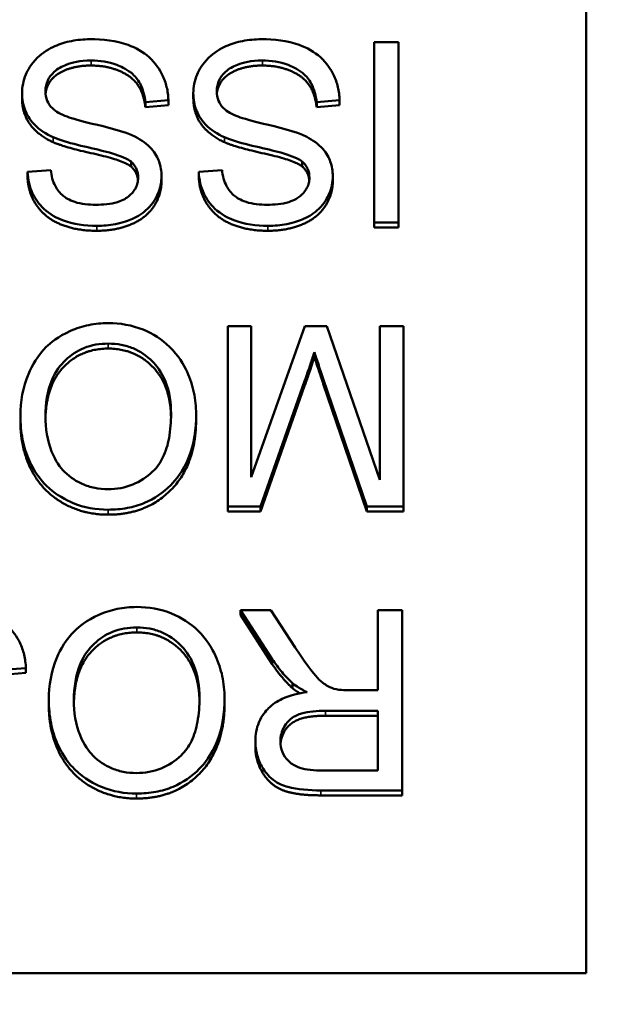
# Model space of a CAD drawing. Header units: inches. Extents: x -32 to 29.2, y -14.4 to 22.6.
# Tile 279 of 285: x 7.661 to 7.888, y 16.468 to 16.843. Entities that reach past the tile are written whole.
import ezdxf

# ---------------------------------------------------------------- set-up
doc = ezdxf.new("R2010")
doc.units = ezdxf.units.IN
doc.header["$MEASUREMENT"] = 0
for name, color, linetype, lineweight in [('Dimension (ANSI)', 7, 'Continuous', 25), ('Visible (ANSI)', 7, 'Continuous', 50), ('Visible Narrow (ANSI)', 7, 'Continuous', 35)]:
    doc.layers.add(name, color=color, linetype=linetype, lineweight=lineweight)
doc.styles.add('Note Text (ANSI)', font='tahoma.ttf')
doc.dimstyles.new('Default (ANSI)', dxfattribs={"dimtxt": 0.188, "dimasz": 0.098425, "dimexe": 0.125, "dimexo": 0.0625, "dimgap": 0.031496, "dimtad": 0, "dimtih": 1, "dimtoh": 1, "dimrnd": 1e-08, "dimzin": 4, "dimdsep": 46, "dimtxsty": 'Note Text (ANSI)', "dimcen": 0.09, "dimdle": 0.393701, "dimclrd": 256, "dimclre": 256, "dimclrt": 256, "dimadec": 0, "dimazin": 1, "dimtfac": 1.276596, "dimtofl": 0, "dimtmove": 0, "dimatfit": 3, "dimfxl": 1, "dimtolj": 1, "dimtzin": 4, "dimlwd": -1, "dimlwe": -1, "dimarcsym": 0})

# ---------------------------------------------------------------- blocks, each defined once
blk = doc.blocks.new('*D10')
at = {"layer": 'Defpoints', "color": 0, "transparency": 16777216}
for p in [(8.6796, 17.71034), (6.96711, 9.42945), (13.57033, 9.42945)]:
    blk.add_point(p, dxfattribs=at)
at = {"layer": 'Dimension (ANSI)', "transparency": 16777216}
for p, q in [((8.7421, 17.71034), (13.69533, 17.71034)), ((13.57033, 17.61192), (13.57033, 14.29796)), ((13.57033, 9.52787), (13.57033, 12.84183)), ((7.02961, 9.42945), (13.69533, 9.42945))]:
    blk.add_line(p, q, dxfattribs=at)
for points in [[(13.55393, 17.61192), (13.58673, 17.61192), (13.57033, 17.71034)], [(13.55393, 9.52787), (13.58673, 9.52787), (13.57033, 9.42945)]]:
    blk.add_solid(points, dxfattribs=at)
at = {"layer": 'Dimension (ANSI)', "transparency": 16777216, "insert": (13.44735, 12.87332), "char_height": 0.188, "attachment_point": 1, "rotation": 90, "style": 'Note Text (ANSI)'}
blk.add_mtext('\\A1;8.28 [210.3]', dxfattribs=at)
blk = doc.blocks.new('*D11')
at = {"layer": 'Defpoints', "color": 0, "transparency": 16777216}
for p in [(8.6796, 17.71034), (11.81043, 17.71034), (4.06273, 9.93815)]:
    blk.add_point(p, dxfattribs=at)
at = {"layer": 'Dimension (ANSI)', "transparency": 16777216}
for p, q in [((8.7421, 17.71034), (11.93543, 17.71034)), ((11.81043, 17.61192), (11.81043, 14.55073)), ((11.81043, 10.03657), (11.81043, 13.09775)), ((4.12523, 9.93815), (11.93543, 9.93815))]:
    blk.add_line(p, q, dxfattribs=at)
for points in [[(11.79402, 17.61192), (11.82683, 17.61192), (11.81043, 17.71034)], [(11.79402, 10.03657), (11.82683, 10.03657), (11.81043, 9.93815)]]:
    blk.add_solid(points, dxfattribs=at)
at = {"layer": 'Dimension (ANSI)', "transparency": 16777216, "insert": (11.68745, 13.12925), "char_height": 0.188, "attachment_point": 1, "rotation": 90, "style": 'Note Text (ANSI)'}
blk.add_mtext('\\A1;7.77 [197.4]', dxfattribs=at)
blk = doc.blocks.new('*D12')
at = {"layer": 'Defpoints', "color": 0, "transparency": 16777216}
for p in [(5.3892, 18.6769), (8.6796, 17.71034), (5.3892, 16.57716)]:
    blk.add_point(p, dxfattribs=at)
at = {"layer": 'Dimension (ANSI)', "transparency": 16777216}
for p, q in [((5.3892, 16.63966), (5.3892, 18.8019)), ((8.6796, 17.77284), (8.6796, 18.8019)), ((5.48762, 18.6769), (6.37836, 18.6769)), ((8.58118, 18.6769), (7.69044, 18.6769))]:
    blk.add_line(p, q, dxfattribs=at)
for points in [[(5.48762, 18.6933), (5.48762, 18.66049), (5.3892, 18.6769)], [(8.58118, 18.6933), (8.58118, 18.66049), (8.6796, 18.6769)]]:
    blk.add_solid(points, dxfattribs=at)
at = {"layer": 'Dimension (ANSI)', "transparency": 16777216, "insert": (6.40986, 18.79987), "char_height": 0.188, "attachment_point": 1, "style": 'Note Text (ANSI)'}
blk.add_mtext('\\A1;3.29 [83.6]', dxfattribs=at)
blk = doc.blocks.new('*D13')
at = {"layer": 'Defpoints', "color": 0, "transparency": 16777216}
for p in [(4.3892, 19.65042), (8.6796, 17.71034), (4.3892, 16.57716)]:
    blk.add_point(p, dxfattribs=at)
at = {"layer": 'Dimension (ANSI)', "transparency": 16777216}
for p, q in [((4.3892, 16.63966), (4.3892, 19.77542)), ((8.6796, 17.77284), (8.6796, 19.77542)), ((4.48762, 19.65042), (5.80419, 19.65042)), ((8.58118, 19.65042), (7.26461, 19.65042))]:
    blk.add_line(p, q, dxfattribs=at)
for points in [[(4.48762, 19.66683), (4.48762, 19.63402), (4.3892, 19.65042)], [(8.58118, 19.66683), (8.58118, 19.63402), (8.6796, 19.65042)]]:
    blk.add_solid(points, dxfattribs=at)
at = {"layer": 'Dimension (ANSI)', "transparency": 16777216, "insert": (5.83568, 19.7734), "char_height": 0.188, "attachment_point": 1, "style": 'Note Text (ANSI)'}
blk.add_mtext('\\A1;4.29 [109.0]', dxfattribs=at)

msp = doc.modelspace()

# ---------------------------------------------------------------- linework, layer by layer
at = {"layer": 'Visible (ANSI)'}
for p, q in [((7.87653, 17.16101), (7.87653, 16.47979)), ((7.80506, 16.83441), (7.79578, 16.83441)), ((7.79578, 16.83441), (7.79578, 16.76568)), ((7.80506, 16.76568), (7.80506, 16.83441)), ((7.66164, 16.81308), (7.66164, 16.81498)), ((7.7269, 16.81308), (7.7269, 16.81498)), ((7.70865, 16.81157), (7.7174, 16.8123)), ((7.70865, 16.80967), (7.70865, 16.81157)), ((7.7174, 16.8104), (7.70865, 16.80967)), ((7.7174, 16.8104), (7.7174, 16.8123)), ((7.7739, 16.81157), (7.78265, 16.8123)), ((7.7739, 16.80967), (7.7739, 16.81157)), ((7.78265, 16.8104), (7.7739, 16.80967)), ((7.78265, 16.8104), (7.78265, 16.8123)), ((7.70315, 16.78704), (7.70315, 16.78894)), ((7.76841, 16.78704), (7.76841, 16.78894)), ((7.67258, 16.78569), (7.66373, 16.78501)), ((7.66373, 16.78311), (7.66373, 16.78501)), ((7.73783, 16.78569), (7.72898, 16.78501)), ((7.72898, 16.78311), (7.72898, 16.78501)), ((7.71478, 16.78154), (7.71478, 16.78344)), ((7.78004, 16.78154), (7.78004, 16.78344)), ((7.79578, 16.76568), (7.80506, 16.76568)), ((7.79578, 16.76378), (7.79578, 16.76568)), ((7.80506, 16.76378), (7.80506, 16.76568)), ((7.80506, 16.76378), (7.79578, 16.76378)), ((7.74898, 16.72626), (7.74007, 16.72626)), ((7.74007, 16.72626), (7.74007, 16.65753)), ((7.76942, 16.72626), (7.74898, 16.66874)), ((7.74898, 16.66874), (7.74898, 16.72626)), ((7.77774, 16.72626), (7.76942, 16.72626)), ((7.79802, 16.66774), (7.77774, 16.72626)), ((7.80693, 16.72626), (7.79802, 16.72626)), ((7.79802, 16.72626), (7.79802, 16.66774)), ((7.80693, 16.65753), (7.80693, 16.72626)), ((7.77305, 16.71446), (7.77305, 16.71636)), ((7.75251, 16.65753), (7.76931, 16.70535)), ((7.77641, 16.70619), (7.793, 16.65753)), ((7.76931, 16.70346), (7.75251, 16.65563)), ((7.793, 16.65563), (7.77641, 16.70429)), ((7.661, 16.6901), (7.661, 16.692)), ((7.72796, 16.69088), (7.72796, 16.69278)), ((7.74007, 16.65753), (7.75251, 16.65753)), ((7.74007, 16.65563), (7.74007, 16.65753)), ((7.75251, 16.65563), (7.75251, 16.65753)), ((7.793, 16.65753), (7.80693, 16.65753)), ((7.793, 16.65563), (7.793, 16.65753)), ((7.80693, 16.65563), (7.80693, 16.65753)), ((7.75251, 16.65563), (7.74007, 16.65563)), ((7.80693, 16.65563), (7.793, 16.65563)), ((7.75645, 16.6181), (7.74488, 16.6181)), ((7.74488, 16.6181), (7.75699, 16.5994)), ((7.74488, 16.6162), (7.74488, 16.6181)), ((7.75699, 16.5975), (7.74488, 16.6162)), ((7.76574, 16.6038), (7.75645, 16.6181)), ((7.8065, 16.6181), (7.79722, 16.6181)), ((7.79722, 16.6181), (7.79722, 16.58756)), ((7.8065, 16.54938), (7.8065, 16.6181)), ((7.65434, 16.59526), (7.66309, 16.596)), ((7.66309, 16.5941), (7.65434, 16.59336)), ((7.66309, 16.5941), (7.66309, 16.596)), ((7.76467, 16.58833), (7.76467, 16.59023)), ((7.79722, 16.58756), (7.78649, 16.58756)), ((7.67184, 16.58194), (7.67184, 16.58384)), ((7.73879, 16.58273), (7.73879, 16.58463)), ((7.77732, 16.57971), (7.79722, 16.57971)), ((7.79722, 16.57781), (7.77732, 16.57781)), ((7.79722, 16.57971), (7.79722, 16.55697)), ((7.75053, 16.56623), (7.75053, 16.56813)), ((7.79722, 16.55697), (7.77507, 16.55697)), ((7.77545, 16.54938), (7.8065, 16.54938)), ((7.8065, 16.54748), (7.8065, 16.54938)), ((7.8065, 16.54748), (7.77545, 16.54748)), ((7.87653, 16.47979), (6.28267, 16.47979))]:
    msp.add_line(p, q, dxfattribs=at)
for points, degree, knots in [([(7.68752, 16.83556), (7.68514, 16.83556), (7.68277, 16.83536), (7.67824, 16.83445), (7.67612, 16.83379), (7.67205, 16.83197), (7.66962, 16.8306), (7.6651, 16.82617), (7.66382, 16.82379), (7.66213, 16.81981), (7.66164, 16.81744), (7.66164, 16.81498)], 3, [-0.07460843, -0.07460843, -0.07460843, -0.07460843, -0.06031583, -0.06031583, -0.04686611, -0.04686611, -0.0334595, -0.0334595, -0.0191311, -0.0191311, 0, 0, 0, 0]), ([(7.7174, 16.8123), (7.71735, 16.81401), (7.71714, 16.8157), (7.71635, 16.81897), (7.7158, 16.82051), (7.71411, 16.82396), (7.71255, 16.82643), (7.70772, 16.8308), (7.70499, 16.83234), (7.69746, 16.83504), (7.69235, 16.83556), (7.68752, 16.83556)], 3, [-0.1265646, -0.1265646, -0.1265646, -0.1265646, -0.1063105, -0.1063105, -0.0867708, -0.0867708, -0.06092, -0.06092, -0.0367883, -0.0367883, 0, 0, 0, 0]), ([(7.75277, 16.83556), (7.75039, 16.83556), (7.74802, 16.83536), (7.74349, 16.83445), (7.74137, 16.83379), (7.7373, 16.83197), (7.73488, 16.8306), (7.73035, 16.82617), (7.72907, 16.82379), (7.72738, 16.81981), (7.7269, 16.81744), (7.7269, 16.81498)], 3, [-0.07460843, -0.07460843, -0.07460843, -0.07460843, -0.06031583, -0.06031583, -0.04686611, -0.04686611, -0.0334595, -0.0334595, -0.0191311, -0.0191311, 0, 0, 0, 0]), ([(7.78265, 16.8123), (7.7826, 16.81401), (7.78239, 16.8157), (7.7816, 16.81897), (7.78105, 16.82051), (7.77936, 16.82396), (7.7778, 16.82643), (7.77297, 16.8308), (7.77024, 16.83234), (7.76272, 16.83504), (7.7576, 16.83556), (7.75277, 16.83556)], 3, [-0.1265646, -0.1265646, -0.1265646, -0.1265646, -0.1063105, -0.1063105, -0.0867708, -0.0867708, -0.06092, -0.06092, -0.0367883, -0.0367883, 0, 0, 0, 0]), ([(7.67055, 16.81576), (7.67055, 16.81649), (7.67063, 16.81721), (7.67095, 16.81863), (7.6712, 16.81931), (7.67196, 16.82089), (7.67266, 16.82204), (7.67521, 16.82435), (7.67683, 16.82523), (7.68058, 16.82666), (7.68362, 16.82744), (7.68795, 16.82744)], 3, [-0.1198464, -0.1198464, -0.1198464, -0.1198464, -0.1021476, -0.1021476, -0.0845665, -0.0845665, -0.0597157, -0.0597157, -0.033016, -0.033016, 0, 0, 0, 0]), ([(7.68795, 16.82554), (7.68267, 16.82554), (7.6745, 16.82245), (7.67085, 16.81746), (7.6706, 16.8148)], 2, [0, 0, 0, 1, 2, 2.851816, 2.851816, 2.851816]), ([(7.68795, 16.82744), (7.69131, 16.82744), (7.69463, 16.82696), (7.69895, 16.82533), (7.70123, 16.82438), (7.70469, 16.82155), (7.70574, 16.82026), (7.70774, 16.81648), (7.70835, 16.814), (7.70865, 16.81157)], 3, [-0.107324, -0.107324, -0.107324, -0.107324, -0.0533157, -0.0533157, -0.0330085, -0.0330085, -0.0190304, -0.0190304, 0, 0, 0, 0]), ([(7.73581, 16.81576), (7.73581, 16.81649), (7.73588, 16.81721), (7.73621, 16.81863), (7.73645, 16.81931), (7.73721, 16.82089), (7.73791, 16.82204), (7.74046, 16.82435), (7.74208, 16.82523), (7.74584, 16.82666), (7.74887, 16.82744), (7.7532, 16.82744)], 3, [-0.1198464, -0.1198464, -0.1198464, -0.1198464, -0.1021476, -0.1021476, -0.0845665, -0.0845665, -0.0597157, -0.0597157, -0.033016, -0.033016, 0, 0, 0, 0]), ([(7.7532, 16.82554), (7.74792, 16.82554), (7.73975, 16.82245), (7.7361, 16.81746), (7.73585, 16.8148)], 2, [0, 0, 0, 1, 2, 2.851816, 2.851816, 2.851816]), ([(7.7532, 16.82744), (7.75656, 16.82744), (7.75988, 16.82696), (7.7642, 16.82533), (7.76648, 16.82438), (7.76994, 16.82155), (7.77099, 16.82026), (7.77299, 16.81648), (7.7736, 16.814), (7.7739, 16.81157)], 3, [-0.107324, -0.107324, -0.107324, -0.107324, -0.0533157, -0.0533157, -0.0330085, -0.0330085, -0.0190304, -0.0190304, 0, 0, 0, 0]), ([(7.66164, 16.81498), (7.66164, 16.81277), (7.662, 16.8106), (7.66337, 16.80709), (7.66435, 16.80511), (7.66835, 16.801), (7.67089, 16.79942), (7.67354, 16.79821)], 3, [-0.07507244, -0.07507244, -0.07507244, -0.07507244, -0.04408363, -0.04408363, -0.02229668, -0.02229668, 0, 0, 0, 0]), ([(7.67877, 16.80607), (7.67767, 16.80647), (7.67657, 16.80696), (7.67471, 16.80803), (7.67389, 16.8086), (7.6722, 16.81024), (7.67163, 16.81123), (7.67077, 16.81327), (7.67055, 16.8145), (7.67055, 16.81576)], 3, [-0.02852942, -0.02852942, -0.02852942, -0.02852942, -0.02232332, -0.02232332, -0.01714408, -0.01714408, -0.00977945, -0.00977945, 0, 0, 0, 0]), ([(7.7269, 16.81498), (7.7269, 16.81277), (7.72725, 16.8106), (7.72862, 16.80709), (7.7296, 16.80511), (7.7336, 16.801), (7.73614, 16.79942), (7.73879, 16.79821)], 3, [-0.07507244, -0.07507244, -0.07507244, -0.07507244, -0.04408363, -0.04408363, -0.02229668, -0.02229668, 0, 0, 0, 0]), ([(7.74402, 16.80607), (7.74292, 16.80647), (7.74182, 16.80696), (7.73996, 16.80803), (7.73914, 16.8086), (7.73745, 16.81024), (7.73688, 16.81123), (7.73602, 16.81327), (7.73581, 16.8145), (7.73581, 16.81576)], 3, [-0.02852942, -0.02852942, -0.02852942, -0.02852942, -0.02232332, -0.02232332, -0.01714408, -0.01714408, -0.00977945, -0.00977945, 0, 0, 0, 0]), ([(7.70486, 16.79837), (7.70085, 16.80047), (7.69337, 16.80217), (7.68421, 16.8044), (7.68056, 16.80537), (7.67877, 16.80607)], 3, [-0.03234716, -0.03234716, -0.03234716, -0.03234716, -0.01467423, -0.01467423, 0, 0, 0, 0]), ([(7.77011, 16.79837), (7.7661, 16.80047), (7.75862, 16.80217), (7.74946, 16.8044), (7.74581, 16.80537), (7.74402, 16.80607)], 3, [-0.03234716, -0.03234716, -0.03234716, -0.03234716, -0.01467423, -0.01467423, 0, 0, 0, 0]), ([(7.67354, 16.79821), (7.6781, 16.79617), (7.6872, 16.79435), (7.69567, 16.79221), (7.69896, 16.79125), (7.70193, 16.7898), (7.70263, 16.78939), (7.70315, 16.78894)], 3, [-0.05341386, -0.05341386, -0.05341386, -0.05341386, -0.02217686, -0.02217686, -0.00529645, -0.00529645, 0, 0, 0, 0]), ([(7.71478, 16.78344), (7.71478, 16.78533), (7.71449, 16.78718), (7.71331, 16.7904), (7.71245, 16.79209), (7.7093, 16.7957), (7.70716, 16.79719), (7.70486, 16.79837)], 3, [-0.05817705, -0.05817705, -0.05817705, -0.05817705, -0.03691839, -0.03691839, -0.0197421, -0.0197421, 0, 0, 0, 0]), ([(7.73879, 16.79821), (7.74336, 16.79617), (7.75245, 16.79435), (7.76092, 16.79221), (7.76421, 16.79125), (7.76718, 16.7898), (7.76788, 16.78939), (7.76841, 16.78894)], 3, [-0.05341386, -0.05341386, -0.05341386, -0.05341386, -0.02217686, -0.02217686, -0.00529645, -0.00529645, 0, 0, 0, 0]), ([(7.78004, 16.78344), (7.78004, 16.78533), (7.77974, 16.78718), (7.77856, 16.7904), (7.77771, 16.79209), (7.77455, 16.7957), (7.77241, 16.79719), (7.77011, 16.79837)], 3, [-0.05817705, -0.05817705, -0.05817705, -0.05817705, -0.03691839, -0.03691839, -0.0197421, -0.0197421, 0, 0, 0, 0]), ([(7.70315, 16.78894), (7.70361, 16.78854), (7.70402, 16.78809), (7.70473, 16.78713), (7.70502, 16.78663), (7.70569, 16.78505), (7.70587, 16.78394), (7.70587, 16.78281)], 3, [-0.01796358, -0.01796358, -0.01796358, -0.01796358, -0.0132861, -0.0132861, -0.00877245, -0.00877245, 0, 0, 0, 0]), ([(7.76841, 16.78894), (7.76886, 16.78854), (7.76927, 16.78809), (7.76998, 16.78713), (7.77027, 16.78663), (7.77094, 16.78505), (7.77113, 16.78394), (7.77113, 16.78281)], 3, [-0.01796358, -0.01796358, -0.01796358, -0.01796358, -0.0132861, -0.0132861, -0.00877245, -0.00877245, 0, 0, 0, 0]), ([(7.66373, 16.78501), (7.66378, 16.78357), (7.66396, 16.78215), (7.66461, 16.77939), (7.66507, 16.77808), (7.66668, 16.7747), (7.66806, 16.77271), (7.67223, 16.76882), (7.67484, 16.7675), (7.6812, 16.76508), (7.68565, 16.76448), (7.69008, 16.76448)], 3, [-0.08343018, -0.08343018, -0.08343018, -0.08343018, -0.07466311, -0.07466311, -0.06617295, -0.06617295, -0.05190279, -0.05190279, -0.03376526, -0.03376526, 0, 0, 0, 0]), ([(7.68971, 16.77249), (7.68705, 16.77249), (7.68425, 16.77276), (7.67951, 16.7743), (7.67815, 16.77524), (7.67608, 16.77692), (7.67509, 16.77816), (7.67333, 16.78147), (7.67281, 16.78357), (7.67258, 16.78569)], 3, [-0.04613229, -0.04613229, -0.04613229, -0.04613229, -0.03698273, -0.03698273, -0.02895659, -0.02895659, -0.01653601, -0.01653601, 0, 0, 0, 0]), ([(7.72898, 16.78501), (7.72903, 16.78357), (7.72921, 16.78215), (7.72986, 16.77939), (7.73032, 16.77808), (7.73193, 16.7747), (7.73331, 16.77271), (7.73749, 16.76882), (7.7401, 16.7675), (7.74645, 16.76508), (7.7509, 16.76448), (7.75533, 16.76448)], 3, [-0.08343018, -0.08343018, -0.08343018, -0.08343018, -0.07466311, -0.07466311, -0.06617295, -0.06617295, -0.05190279, -0.05190279, -0.03376526, -0.03376526, 0, 0, 0, 0]), ([(7.75496, 16.77249), (7.75231, 16.77249), (7.7495, 16.77276), (7.74476, 16.7743), (7.7434, 16.77524), (7.74134, 16.77692), (7.74034, 16.77816), (7.73858, 16.78147), (7.73806, 16.78357), (7.73783, 16.78569)], 3, [-0.04613229, -0.04613229, -0.04613229, -0.04613229, -0.03698273, -0.03698273, -0.02895659, -0.02895659, -0.01653601, -0.01653601, 0, 0, 0, 0]), ([(7.70587, 16.78281), (7.70587, 16.78213), (7.7058, 16.78146), (7.70548, 16.78015), (7.70525, 16.77953), (7.7043, 16.77771), (7.70339, 16.77667), (7.70156, 16.77515), (7.7003, 16.77424), (7.69542, 16.77273), (7.69243, 16.77249), (7.68971, 16.77249)], 3, [-0.08933799, -0.08933799, -0.08933799, -0.08933799, -0.07672435, -0.07672435, -0.06432005, -0.06432005, -0.03885678, -0.03885678, -0.02076792, -0.02076792, 0, 0, 0, 0]), ([(7.69008, 16.76448), (7.69248, 16.76448), (7.69488, 16.76468), (7.70013, 16.76571), (7.70228, 16.76652), (7.70582, 16.76809), (7.70781, 16.76934), (7.71156, 16.77298), (7.71275, 16.77514), (7.71434, 16.77889), (7.71478, 16.78112), (7.71478, 16.78344)], 3, [-0.05528023, -0.05528023, -0.05528023, -0.05528023, -0.04954856, -0.04954856, -0.0425134, -0.0425134, -0.03148023, -0.03148023, -0.01801418, -0.01801418, 0, 0, 0, 0]), ([(7.77113, 16.78281), (7.77113, 16.78213), (7.77105, 16.78146), (7.77074, 16.78015), (7.7705, 16.77953), (7.76956, 16.77771), (7.76864, 16.77667), (7.76681, 16.77515), (7.76556, 16.77424), (7.76068, 16.77273), (7.75769, 16.77249), (7.75496, 16.77249)], 3, [-0.08933799, -0.08933799, -0.08933799, -0.08933799, -0.07672435, -0.07672435, -0.06432005, -0.06432005, -0.03885678, -0.03885678, -0.02076792, -0.02076792, 0, 0, 0, 0]), ([(7.75533, 16.76448), (7.75774, 16.76448), (7.76013, 16.76468), (7.76538, 16.76571), (7.76753, 16.76652), (7.77107, 16.76809), (7.77306, 16.76934), (7.77681, 16.77298), (7.778, 16.77514), (7.77959, 16.77889), (7.78004, 16.78112), (7.78004, 16.78344)], 3, [-0.05528023, -0.05528023, -0.05528023, -0.05528023, -0.04954856, -0.04954856, -0.0425134, -0.0425134, -0.03148023, -0.03148023, -0.01801418, -0.01801418, 0, 0, 0, 0]), ([(7.69446, 16.72741), (7.69197, 16.72741), (7.6895, 16.72717), (7.68466, 16.72617), (7.68234, 16.72542), (7.6753, 16.72233), (7.67239, 16.7198), (7.66758, 16.71505), (7.66544, 16.71133), (7.6619, 16.7029), (7.661, 16.6975), (7.661, 16.692)], 3, [-0.09545269, -0.09545269, -0.09545269, -0.09545269, -0.08943102, -0.08943102, -0.0834784, -0.0834784, -0.07076079, -0.07076079, -0.04272432, -0.04272432, 0, 0, 0, 0]), ([(7.72796, 16.69278), (7.72796, 16.69555), (7.72768, 16.69829), (7.72652, 16.70369), (7.72565, 16.70629), (7.72323, 16.7116), (7.72124, 16.71509), (7.71496, 16.72117), (7.71149, 16.72341), (7.70352, 16.72665), (7.69905, 16.72741), (7.69446, 16.72741)], 3, [-0.1682322, -0.1682322, -0.1682322, -0.1682322, -0.1351873, -0.1351873, -0.1023597, -0.1023597, -0.0657531, -0.0657531, -0.0349902, -0.0349902, 0, 0, 0, 0]), ([(7.67055, 16.69189), (7.67055, 16.69662), (7.67119, 16.70151), (7.67444, 16.70904), (7.67624, 16.71143), (7.68027, 16.7153), (7.68258, 16.71683), (7.68817, 16.7191), (7.69131, 16.7196), (7.69451, 16.7196)], 3, [-0.09679235, -0.09679235, -0.09679235, -0.09679235, -0.06739595, -0.06739595, -0.04602454, -0.04602454, -0.02441336, -0.02441336, 0, 0, 0, 0]), ([(7.69451, 16.7177), (7.68405, 16.7177), (7.6708, 16.70356), (7.67056, 16.69096)], 2, [0, 0, 0, 1, 1.963372, 1.963372, 1.963372]), ([(7.69451, 16.7196), (7.69616, 16.7196), (7.69781, 16.71946), (7.70098, 16.71886), (7.70248, 16.71842), (7.7067, 16.71666), (7.70911, 16.71498), (7.71272, 16.71135), (7.71476, 16.70892), (7.71784, 16.70127), (7.71841, 16.69705), (7.71841, 16.69289)], 3, [-0.1546798, -0.1546798, -0.1546798, -0.1546798, -0.1305725, -0.1305725, -0.1076542, -0.1076542, -0.063798, -0.063798, -0.0323126, -0.0323126, 0, 0, 0, 0]), ([(7.7184, 16.69184), (7.71818, 16.70365), (7.70481, 16.7177), (7.69451, 16.7177)], 2, [0.034718, 0.034718, 0.034718, 1, 2, 2, 2]), ([(7.76931, 16.70535), (7.77004, 16.70743), (7.77082, 16.70966), (7.77202, 16.7132), (7.77258, 16.71488), (7.77305, 16.71636)], 3, [-0.02908715, -0.02908715, -0.02908715, -0.02908715, -0.01194965, -0.01194965, 0, 0, 0, 0]), ([(7.77305, 16.71636), (7.77347, 16.71502), (7.77398, 16.71346), (7.77506, 16.71021), (7.77576, 16.70812), (7.77641, 16.70619)], 3, [-0.02649368, -0.02649368, -0.02649368, -0.02649368, -0.01572996, -0.01572996, 0, 0, 0, 0]), ([(7.661, 16.692), (7.661, 16.68902), (7.66126, 16.68604), (7.66238, 16.68037), (7.6632, 16.6777), (7.66642, 16.67044), (7.66892, 16.66746), (7.67464, 16.6618), (7.67867, 16.65983), (7.68536, 16.6571), (7.68984, 16.65633), (7.69446, 16.65633)], 3, [-0.07681568, -0.07681568, -0.07681568, -0.07681568, -0.0708986, -0.0708986, -0.06534204, -0.06534204, -0.05518146, -0.05518146, -0.0351539, -0.0351539, 0, 0, 0, 0]), ([(7.6944, 16.66413), (7.69269, 16.66413), (7.69099, 16.66429), (7.68768, 16.66496), (7.68611, 16.66546), (7.68261, 16.66702), (7.68013, 16.66845), (7.67625, 16.6724), (7.67438, 16.67481), (7.67119, 16.68275), (7.67055, 16.68734), (7.67055, 16.69189)], 3, [-0.1797127, -0.1797127, -0.1797127, -0.1797127, -0.1447044, -0.1447044, -0.1108661, -0.1108661, -0.066223, -0.066223, -0.0353474, -0.0353474, 0, 0, 0, 0]), ([(7.71841, 16.69289), (7.71841, 16.68981), (7.7182, 16.68664), (7.71717, 16.6811), (7.71644, 16.67858), (7.71433, 16.67424), (7.71305, 16.67239), (7.70922, 16.66877), (7.70664, 16.66705), (7.70084, 16.66468), (7.69767, 16.66413), (7.6944, 16.66413)], 3, [-0.1091134, -0.1091134, -0.1091134, -0.1091134, -0.0852016, -0.0852016, -0.0653463, -0.0653463, -0.0478786, -0.0478786, -0.0248683, -0.0248683, 0, 0, 0, 0]), ([(7.69446, 16.65633), (7.69691, 16.65633), (7.69935, 16.65652), (7.70402, 16.6574), (7.70622, 16.65804), (7.71213, 16.66052), (7.71545, 16.66281), (7.72024, 16.66764), (7.72301, 16.6709), (7.72719, 16.68135), (7.72796, 16.68711), (7.72796, 16.69278)], 3, [-0.2269139, -0.2269139, -0.2269139, -0.2269139, -0.1883472, -0.1883472, -0.1521264, -0.1521264, -0.0871063, -0.0871063, -0.0440243, -0.0440243, 0, 0, 0, 0]), ([(7.66309, 16.596), (7.66303, 16.5977), (7.66282, 16.5994), (7.66204, 16.60266), (7.66148, 16.60421), (7.6598, 16.60766), (7.65824, 16.61013), (7.65341, 16.61449), (7.65068, 16.61604), (7.64315, 16.61873), (7.63804, 16.61925), (7.63321, 16.61925)], 3, [-0.1265646, -0.1265646, -0.1265646, -0.1265646, -0.1063105, -0.1063105, -0.0867708, -0.0867708, -0.06092, -0.06092, -0.0367883, -0.0367883, 0, 0, 0, 0]), ([(7.70529, 16.61925), (7.7028, 16.61925), (7.70033, 16.61901), (7.69549, 16.61801), (7.69317, 16.61727), (7.68613, 16.61417), (7.68322, 16.61164), (7.67841, 16.6069), (7.67627, 16.60318), (7.67273, 16.59475), (7.67184, 16.58935), (7.67184, 16.58384)], 3, [-0.09545269, -0.09545269, -0.09545269, -0.09545269, -0.08943102, -0.08943102, -0.0834784, -0.0834784, -0.07076079, -0.07076079, -0.04272432, -0.04272432, 0, 0, 0, 0]), ([(7.73879, 16.58463), (7.73879, 16.5874), (7.73851, 16.59014), (7.73735, 16.59554), (7.73648, 16.59813), (7.73406, 16.60344), (7.73207, 16.60694), (7.72579, 16.61302), (7.72233, 16.61525), (7.71435, 16.6185), (7.70988, 16.61925), (7.70529, 16.61925)], 3, [-0.1682322, -0.1682322, -0.1682322, -0.1682322, -0.1351873, -0.1351873, -0.1023597, -0.1023597, -0.0657531, -0.0657531, -0.0349902, -0.0349902, 0, 0, 0, 0]), ([(7.68139, 16.58374), (7.68139, 16.58847), (7.68203, 16.59335), (7.68527, 16.60089), (7.68707, 16.60327), (7.6911, 16.60714), (7.69342, 16.60868), (7.699, 16.61094), (7.70214, 16.61145), (7.70534, 16.61145)], 3, [-0.09679235, -0.09679235, -0.09679235, -0.09679235, -0.06739595, -0.06739595, -0.04602454, -0.04602454, -0.02441336, -0.02441336, 0, 0, 0, 0]), ([(7.70534, 16.61145), (7.707, 16.61145), (7.70864, 16.61131), (7.71181, 16.61071), (7.71331, 16.61027), (7.71753, 16.60851), (7.71994, 16.60682), (7.72355, 16.60319), (7.72559, 16.60076), (7.72867, 16.59311), (7.72924, 16.5889), (7.72924, 16.58473)], 3, [-0.1546798, -0.1546798, -0.1546798, -0.1546798, -0.1305725, -0.1305725, -0.1076542, -0.1076542, -0.063798, -0.063798, -0.0323126, -0.0323126, 0, 0, 0, 0]), ([(7.70534, 16.60955), (7.69488, 16.60955), (7.68163, 16.59541), (7.68139, 16.58281)], 2, [0, 0, 0, 1, 1.963372, 1.963372, 1.963372]), ([(7.72924, 16.58369), (7.72901, 16.5955), (7.71564, 16.60955), (7.70534, 16.60955)], 2, [0.034718, 0.034718, 0.034718, 1, 2, 2, 2]), ([(7.78132, 16.58788), (7.78021, 16.58815), (7.77915, 16.58858), (7.77681, 16.58984), (7.77584, 16.59062), (7.77334, 16.59308), (7.7709, 16.59594), (7.76574, 16.6038)], 3, [-0.1511237, -0.1511237, -0.1511237, -0.1511237, -0.1173884, -0.1173884, -0.0726057, -0.0726057, 0, 0, 0, 0]), ([(7.75699, 16.5994), (7.75814, 16.59766), (7.75938, 16.59596), (7.76194, 16.5929), (7.76326, 16.59151), (7.76467, 16.59023)], 3, [-0.0307474, -0.0307474, -0.0307474, -0.0307474, -0.01464062, -0.01464062, 0, 0, 0, 0]), ([(7.76467, 16.59023), (7.76539, 16.58961), (7.76621, 16.58904), (7.76804, 16.58792), (7.76914, 16.58734), (7.77022, 16.58683)], 3, [-0.01641803, -0.01641803, -0.01641803, -0.01641803, -0.00914547, -0.00914547, 0, 0, 0, 0]), ([(7.77022, 16.58683), (7.76701, 16.58639), (7.76373, 16.58562), (7.75885, 16.58334), (7.75705, 16.58217), (7.75456, 16.57967), (7.75301, 16.57792), (7.75094, 16.57299), (7.75053, 16.57059), (7.75053, 16.56813)], 3, [-0.1269982, -0.1269982, -0.1269982, -0.1269982, -0.0756067, -0.0756067, -0.0413406, -0.0413406, -0.0190826, -0.0190826, 0, 0, 0, 0]), ([(7.78649, 16.58756), (7.7855, 16.58756), (7.78441, 16.58758), (7.78276, 16.58768), (7.78196, 16.58775), (7.78132, 16.58788)], 3, [-0.01269309, -0.01269309, -0.01269309, -0.01269309, -0.00503137, -0.00503137, 0, 0, 0, 0]), ([(7.67184, 16.58384), (7.67184, 16.58086), (7.67209, 16.57789), (7.67321, 16.57222), (7.67404, 16.56955), (7.67725, 16.56229), (7.67976, 16.55931), (7.68547, 16.55364), (7.6895, 16.55167), (7.69619, 16.54894), (7.70067, 16.54817), (7.70529, 16.54817)], 3, [-0.07681568, -0.07681568, -0.07681568, -0.07681568, -0.0708986, -0.0708986, -0.06534204, -0.06534204, -0.05518146, -0.05518146, -0.0351539, -0.0351539, 0, 0, 0, 0]), ([(7.70523, 16.55598), (7.70352, 16.55598), (7.70182, 16.55613), (7.69851, 16.55681), (7.69695, 16.55731), (7.69344, 16.55886), (7.69096, 16.5603), (7.68708, 16.56424), (7.68521, 16.56665), (7.68202, 16.5746), (7.68139, 16.57918), (7.68139, 16.58374)], 3, [-0.1797127, -0.1797127, -0.1797127, -0.1797127, -0.1447044, -0.1447044, -0.1108661, -0.1108661, -0.066223, -0.066223, -0.0353474, -0.0353474, 0, 0, 0, 0]), ([(7.72924, 16.58473), (7.72924, 16.58166), (7.72903, 16.57849), (7.728, 16.57294), (7.72727, 16.57043), (7.72516, 16.56609), (7.72388, 16.56424), (7.72005, 16.56062), (7.71747, 16.5589), (7.71167, 16.55653), (7.7085, 16.55598), (7.70523, 16.55598)], 3, [-0.1091134, -0.1091134, -0.1091134, -0.1091134, -0.0852016, -0.0852016, -0.0653463, -0.0653463, -0.0478786, -0.0478786, -0.0248683, -0.0248683, 0, 0, 0, 0]), ([(7.70529, 16.54817), (7.70774, 16.54817), (7.71018, 16.54837), (7.71485, 16.54925), (7.71705, 16.54989), (7.72296, 16.55236), (7.72628, 16.55465), (7.73107, 16.55948), (7.73384, 16.56274), (7.73802, 16.5732), (7.73879, 16.57896), (7.73879, 16.58463)], 3, [-0.2269139, -0.2269139, -0.2269139, -0.2269139, -0.1883472, -0.1883472, -0.1521264, -0.1521264, -0.0871063, -0.0871063, -0.0440243, -0.0440243, 0, 0, 0, 0]), ([(7.76008, 16.56813), (7.76008, 16.56909), (7.7602, 16.57003), (7.7607, 16.5719), (7.76107, 16.57278), (7.76235, 16.57503), (7.76324, 16.57594), (7.76546, 16.57772), (7.76699, 16.57832), (7.77078, 16.57946), (7.7741, 16.57971), (7.77732, 16.57971)], 3, [-0.04770096, -0.04770096, -0.04770096, -0.04770096, -0.04422972, -0.04422972, -0.040744, -0.040744, -0.034915, -0.034915, -0.02448331, -0.02448331, 0, 0, 0, 0]), ([(7.77732, 16.57781), (7.77097, 16.57781), (7.76382, 16.57524), (7.76035, 16.56993), (7.76012, 16.56715)], 2, [0, 0, 0, 1, 2, 2.858521, 2.858521, 2.858521]), ([(7.75053, 16.56813), (7.75053, 16.56632), (7.75075, 16.56454), (7.75171, 16.56107), (7.75242, 16.55945), (7.75414, 16.55663), (7.75538, 16.55492), (7.75927, 16.5519), (7.76127, 16.55114), (7.76653, 16.54968), (7.77108, 16.54938), (7.77545, 16.54938)], 3, [-0.09785493, -0.09785493, -0.09785493, -0.09785493, -0.08031456, -0.08031456, -0.0630443, -0.0630443, -0.04843176, -0.04843176, -0.03327299, -0.03327299, 0, 0, 0, 0]), ([(7.77507, 16.55697), (7.77351, 16.55697), (7.7719, 16.55707), (7.76906, 16.55753), (7.76777, 16.55786), (7.76516, 16.55895), (7.76405, 16.5597), (7.76213, 16.56164), (7.7614, 16.5627), (7.76032, 16.56525), (7.76008, 16.56667), (7.76008, 16.56813)], 3, [-0.05278176, -0.05278176, -0.05278176, -0.05278176, -0.04160614, -0.04160614, -0.03226901, -0.03226901, -0.02141322, -0.02141322, -0.01130925, -0.01130925, 0, 0, 0, 0])]:
    msp.add_open_spline(points, degree=degree, knots=knots, dxfattribs=at)
for points in [[(7.70865, 16.80967), (7.70801, 16.81486), (7.70347, 16.82146), (7.69392, 16.82554), (7.68795, 16.82554)], [(7.7739, 16.80967), (7.77326, 16.81486), (7.76873, 16.82146), (7.75918, 16.82554), (7.7532, 16.82554)], [(7.67354, 16.79631), (7.66746, 16.79909), (7.66164, 16.80758), (7.66164, 16.81308)], [(7.73879, 16.79631), (7.73271, 16.79909), (7.7269, 16.80758), (7.7269, 16.81308)], [(7.70315, 16.78704), (7.70043, 16.7894), (7.67776, 16.79443), (7.67354, 16.79631)], [(7.76841, 16.78704), (7.76568, 16.7894), (7.74301, 16.79443), (7.73879, 16.79631)], [(7.70583, 16.78188), (7.70551, 16.78495), (7.70315, 16.78704)], [(7.77108, 16.78188), (7.77076, 16.78495), (7.76841, 16.78704)], [(7.69008, 16.76258), (7.68229, 16.76258), (7.67039, 16.7675), (7.66394, 16.77709), (7.66373, 16.78311)], [(7.71478, 16.78154), (7.71478, 16.7763), (7.70876, 16.76729), (7.69718, 16.76258), (7.69008, 16.76258)], [(7.75533, 16.76258), (7.74754, 16.76258), (7.73565, 16.7675), (7.72919, 16.77709), (7.72898, 16.78311)], [(7.78004, 16.78154), (7.78004, 16.7763), (7.77401, 16.76729), (7.76243, 16.76258), (7.75533, 16.76258)], [(7.77305, 16.71446), (7.77187, 16.71074), (7.76931, 16.70346)], [(7.77641, 16.70429), (7.77411, 16.7111), (7.77305, 16.71446)], [(7.72796, 16.69088), (7.72796, 16.67375), (7.70924, 16.65443), (7.69446, 16.65443)], [(7.69446, 16.65443), (7.68475, 16.65443), (7.66917, 16.66354), (7.661, 16.67978), (7.661, 16.6901)], [(7.76467, 16.58833), (7.76062, 16.592), (7.75699, 16.5975)], [(7.76748, 16.58637), (7.76579, 16.58736), (7.76467, 16.58833)], [(7.70529, 16.54627), (7.69558, 16.54627), (7.68, 16.55539), (7.67184, 16.57163), (7.67184, 16.58194)], [(7.73879, 16.58273), (7.73879, 16.5656), (7.72007, 16.54627), (7.70529, 16.54627)], [(7.77545, 16.54748), (7.76611, 16.54748), (7.75635, 16.5512), (7.75053, 16.56057), (7.75053, 16.56623)]]:
    msp.add_open_spline(points, degree=2, dxfattribs=at)
at = {"layer": 'Visible Narrow (ANSI)'}
for p, q in [((7.68795, 16.82554), (7.68795, 16.82744)), ((7.7532, 16.82554), (7.7532, 16.82744)), ((7.67354, 16.79631), (7.67354, 16.79821)), ((7.73879, 16.79631), (7.73879, 16.79821)), ((7.69008, 16.76258), (7.69008, 16.76448)), ((7.75533, 16.76258), (7.75533, 16.76448)), ((7.69451, 16.7177), (7.69451, 16.7196)), ((7.76931, 16.70346), (7.76931, 16.70535)), ((7.77641, 16.70429), (7.77641, 16.70619)), ((7.69446, 16.65443), (7.69446, 16.65633)), ((7.70534, 16.60955), (7.70534, 16.61145)), ((7.75699, 16.5975), (7.75699, 16.5994)), ((7.77732, 16.57781), (7.77732, 16.57971)), ((7.70529, 16.54627), (7.70529, 16.54817)), ((7.77545, 16.54748), (7.77545, 16.54938))]:
    msp.add_line(p, q, dxfattribs=at)

# ---------------------------------------------------------------- dimensions: what is measured, and where the dimension line sits
at = {"layer": 'Dimension (ANSI)'}
for base, p1, p2, angle, picture, middle in [((4.3892, 19.65042), (8.6796, 17.71034), (4.3892, 16.57716), 180, '*D13', (6.5344, 19.65042)), ((5.3892, 18.6769), (8.6796, 17.71034), (5.3892, 16.57716), 180, '*D12', (7.0344, 18.6769)), ((11.81043, 17.71034), (4.06273, 9.93815), (8.6796, 17.71034), 90, '*D11', (11.81043, 13.82424)), ((13.57033, 9.42945), (8.6796, 17.71034), (6.96711, 9.42945), 90, '*D10', (13.57033, 13.5699))]:
    dim = msp.add_linear_dim(base=base, p1=p1, p2=p2, angle=angle, dimstyle='Default (ANSI)', override={"dimtih": 0, "dimtoh": 0, "dimdec": 2, "dimtp": 0, "dimtm": 0, "dimtdec": 2, "dimatfit": 1}, dxfattribs=at)
    dim.commit()
    dim.dimension.update_dxf_attribs({"geometry": picture, "text_midpoint": middle, "dimtype": 160})

doc.saveas('drawing.dxf')
